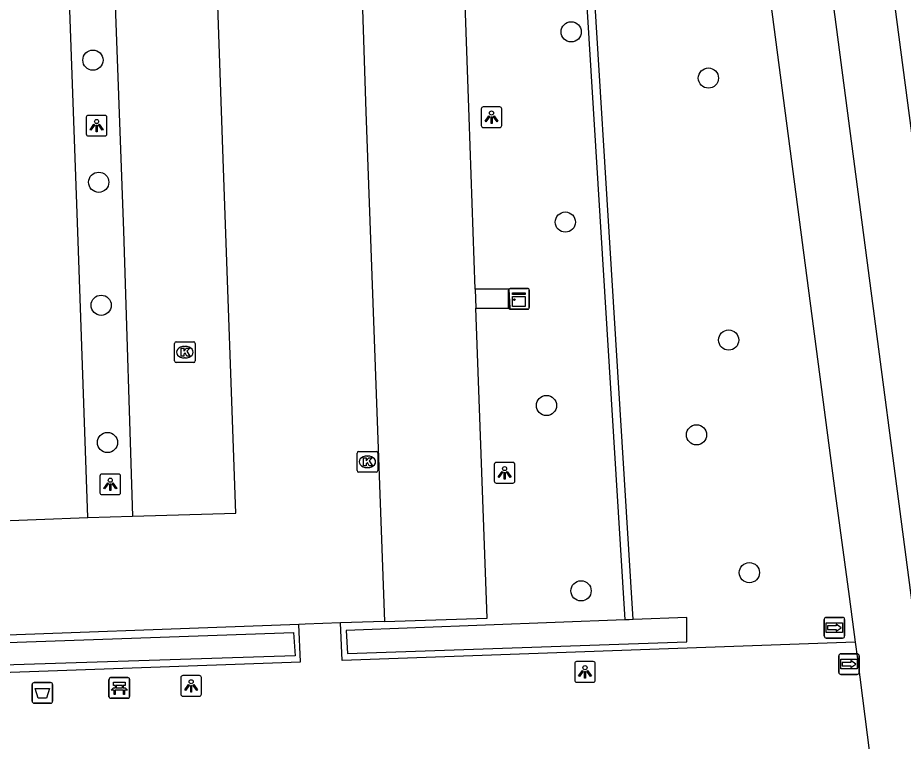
# Model space of a CAD drawing. Extents: x 160557 to 161245, y 385330 to 386505.
# Drawn here: x 161049.69 to 161092.55, y 386238.03 to 386273.07 of the extents above; entities that cross this region are included whole.
import ezdxf

# ---------------------------------------------------------------- set-up
doc = ezdxf.new("R2010")
doc.units = 0
for name, color, linetype in [('IMGEO_Afvalbak', 7, 'Continuous'), ('IMGEO_Bank', 7, 'Continuous'), ('IMGEO_Boom', 7, 'Continuous'), ('IMGEO_Fietspad_gesloten', 7, 'Continuous'), ('IMGEO_Haag', 7, 'Continuous'), ('IMGEO_Kast', 7, 'Continuous'), ('IMGEO_Kolk', 7, 'Continuous'), ('IMGEO_Lichtpunt', 7, 'Continuous'), ('IMGEO_Parkeervlak_open', 7, 'Continuous'), ('IMGEO_Rijbaan_lokaal_open', 7, 'Continuous'), ('IMGEO_Voetpad_open', 7, 'Continuous'), ('IMGEO_Wegwijzer', 7, 'Continuous')]:
    doc.layers.add(name, color=color, linetype=linetype)

msp = doc.modelspace()

# ---------------------------------------------------------------- linework, layer by layer
at = {"layer": 'IMGEO_Afvalbak'}
for p, q in [((161050.392, 386239.978), (161050.392, 386240.778)), ((161050.392, 386240.778), (161050.392, 386239.978)), ((161050.492, 386240.878), (161051.282, 386240.878)), ((161051.282, 386240.878), (161050.492, 386240.878)), ((161051.382, 386240.778), (161051.382, 386239.978)), ((161051.382, 386239.978), (161051.382, 386240.778)), ((161051.282, 386239.878), (161050.492, 386239.878)), ((161050.492, 386239.878), (161051.282, 386239.878))]:
    msp.add_line(p, q, dxfattribs=at)
msp.add_lwpolyline([(161050.535, 386240.592), (161051.239, 386240.592), (161051.09, 386240.122), (161050.684, 386240.122), (161050.535, 386240.592)], dxfattribs=at)
for centre, start, end in [((161050.492, 386240.778), 90, 180), ((161050.492, 386240.778), 90, 180), ((161051.282, 386240.778), 0, 90), ((161051.282, 386240.778), 360, 90), ((161050.492, 386239.978), 180, 270), ((161050.492, 386239.978), 180, 270), ((161051.282, 386239.978), 270, 0), ((161051.282, 386239.978), 270, 0)]:
    msp.add_arc(centre, 0.1, start, end, dxfattribs=at)
at = {"layer": 'IMGEO_Bank'}
for p, q in [((161054.111, 386240.191), (161054.111, 386241.032)), ((161054.111, 386241.032), (161054.111, 386240.191)), ((161054.186, 386241.116), (161055.027, 386241.116)), ((161055.027, 386241.116), (161054.186, 386241.116)), ((161055.111, 386241.041), (161055.111, 386240.2)), ((161055.111, 386240.2), (161055.111, 386241.041)), ((161054.808, 386240.514), (161054.415, 386240.514)), ((161054.42, 386240.622), (161054.42, 386240.728)), ((161054.464, 386240.728), (161054.464, 386240.622)), ((161054.752, 386240.734), (161054.47, 386240.734)), ((161054.47, 386240.616), (161054.752, 386240.616)), ((161054.758, 386240.622), (161054.758, 386240.728)), ((161054.802, 386240.728), (161054.802, 386240.622)), ((161055.036, 386240.116), (161054.195, 386240.116)), ((161054.195, 386240.116), (161055.036, 386240.116))]:
    msp.add_line(p, q, dxfattribs=at)
for points in [[(161054.358, 386240.514), (161054.216, 386240.514), (161054.328, 386240.616), (161054.414, 386240.616)], [(161054.414, 386240.734), (161054.328, 386240.734), (161054.328, 386240.895), (161054.891, 386240.895), (161054.891, 386240.734), (161054.808, 386240.734)], [(161054.808, 386240.616), (161054.891, 386240.616), (161055.003, 386240.514), (161054.864, 386240.514)], [(161054.408, 386240.507), (161054.408, 386240.3), (161054.365, 386240.3), (161054.365, 386240.507)], [(161054.858, 386240.507), (161054.858, 386240.3), (161054.814, 386240.3), (161054.814, 386240.507)]]:
    msp.add_lwpolyline(points, dxfattribs=at)
for centre, radius, start, end in [((161054.189, 386241.038), 0.0779, 92.4484, 184.2845), ((161054.189, 386241.038), 0.0779, 92.4484, 184.2845), ((161055.033, 386241.038), 0.0779, 2.4484, 94.2845), ((161055.033, 386241.038), 0.0779, 2.4484, 94.2845), ((161054.358, 386240.507), 0.00671, 2.8957, 87.1043), ((161054.415, 386240.507), 0.00671, 92.8957, 177.1043), ((161054.413, 386240.727), 0.00671, 2.8957, 87.1043), ((161054.413, 386240.623), 0.00671, 272.8957, 357.1043), ((161054.47, 386240.727), 0.00671, 92.8957, 177.1043), ((161054.47, 386240.623), 0.00671, 182.8957, 267.1043), ((161054.752, 386240.727), 0.00671, 2.8957, 87.1043), ((161054.752, 386240.623), 0.00671, 272.8957, 357.1043), ((161054.809, 386240.727), 0.00671, 92.8957, 177.1043), ((161054.809, 386240.623), 0.00671, 182.8957, 267.1043), ((161054.807, 386240.507), 0.00671, 2.8957, 87.1043), ((161054.864, 386240.507), 0.00671, 92.8957, 177.1043), ((161054.189, 386240.194), 0.0779, 182.4484, 274.2845), ((161054.189, 386240.194), 0.0779, 182.4484, 274.2845), ((161055.033, 386240.194), 0.0779, 272.4484, 4.2845), ((161055.033, 386240.194), 0.0779, 272.4484, 4.2845)]:
    msp.add_arc(centre, radius, start, end, dxfattribs=at)
at = {"layer": 'IMGEO_Boom'}
for centre in [(161076.481, 386272.383), (161053.334, 386271.015), (161083.121, 386270.146), (161053.613, 386265.1), (161076.198, 386263.173), (161053.733, 386259.145), (161084.103, 386257.462), (161075.283, 386254.291), (161054.037, 386252.5), (161082.547, 386252.872), (161085.104, 386246.199), (161076.957, 386245.317)]:
    msp.add_circle(centre, 0.489, dxfattribs=at)
at = {"layer": 'IMGEO_Fietspad_gesloten'}
for points in [[(161100.833, 386185.089), (161100.316, 386188.979), (161089.26, 386273.118), (161086.241, 386295.246), (161086.079, 386296.166), (161084.286, 386305.882), (161083.729, 386308.669), (161083.216, 386310.933), (161081.816, 386315.743), (161080.881, 386318.658), (161079.887, 386321.461), (161078.711, 386324.52), (161077.526, 386327.456), (161070.293, 386345.132)], [(161104.297, 386182.605), (161103.567, 386187.092), (161088.889, 386298.451), (161087.19, 386307.026), (161085.848, 386312.903)]]:
    msp.add_lwpolyline(points, dxfattribs=at)
at = {"layer": 'IMGEO_Haag'}
for points in [[(161076.124, 386291.618), (161079.079, 386243.909)], [(161079.479, 386243.925), (161076.522, 386291.65)], [(161079.079, 386243.909), (161065.584, 386243.401), (161065.65, 386242.292), (161082.082, 386242.845), (161082.072, 386244.022), (161079.479, 386243.925)], [(161079.479, 386243.925), (161079.279, 386243.917), (161079.079, 386243.909)], [(161063.118, 386242.173), (161045.963, 386241.62), (161045.952, 386242.706), (161063.046, 386243.309), (161063.118, 386242.173)]]:
    msp.add_lwpolyline(points, dxfattribs=at)
at = {"layer": 'IMGEO_Kast'}
for p, q in [((161073.453, 386259.031), (161073.453, 386259.872)), ((161073.453, 386259.872), (161073.453, 386259.031)), ((161073.528, 386259.956), (161074.369, 386259.956)), ((161074.369, 386259.956), (161073.528, 386259.956)), ((161074.453, 386259.881), (161074.453, 386259.04)), ((161074.453, 386259.04), (161074.453, 386259.881)), ((161074.378, 386258.956), (161073.537, 386258.956)), ((161073.537, 386258.956), (161074.378, 386258.956))]:
    msp.add_line(p, q, dxfattribs=at)
for points in [[(161073.648, 386259.746), (161074.248, 386259.746), (161074.248, 386259.661), (161073.648, 386259.661), (161073.648, 386259.746)], [(161073.648, 386259.571), (161074.248, 386259.571), (161074.248, 386259.082), (161073.648, 386259.082), (161073.648, 386259.571)]]:
    msp.add_lwpolyline(points, dxfattribs=at)
msp.add_circle((161073.732, 386259.42), 0.0377, dxfattribs=at)
for centre, start, end in [((161073.531, 386259.878), 92.4484, 184.2845), ((161073.531, 386259.878), 92.4484, 184.2845), ((161074.375, 386259.878), 2.4484, 94.2845), ((161074.375, 386259.878), 2.4484, 94.2845), ((161073.531, 386259.034), 182.4484, 274.2845), ((161073.531, 386259.034), 182.4484, 274.2845), ((161074.375, 386259.034), 272.4484, 4.2845), ((161074.375, 386259.034), 272.4484, 4.2845)]:
    msp.add_arc(centre, 0.0779, start, end, dxfattribs=at)
at = {"layer": 'IMGEO_Kolk'}
for p, q in [((161057.283, 386256.448), (161057.283, 386257.3)), ((161057.358, 386257.374), (161058.21, 386257.374)), ((161058.284, 386257.3), (161058.284, 386256.448)), ((161057.771, 386257.154), (161057.796, 386257.154)), ((161058.21, 386256.374), (161057.358, 386256.374)), ((161057.794, 386256.594), (161057.769, 386256.594)), ((161066.115, 386251.14), (161066.115, 386251.992)), ((161066.19, 386252.066), (161067.042, 386252.066)), ((161066.603, 386251.846), (161066.628, 386251.846)), ((161067.116, 386251.992), (161067.116, 386251.14)), ((161066.626, 386251.286), (161066.601, 386251.286)), ((161067.042, 386251.066), (161066.19, 386251.066))]:
    msp.add_line(p, q, dxfattribs=at)
for points in [[(161057.283, 386256.448), (161057.283, 386257.3)], [(161057.358, 386257.374), (161058.21, 386257.374)], [(161058.284, 386257.3), (161058.284, 386256.448)], [(161057.604, 386257.074), (161057.727, 386257.074), (161057.727, 386256.923), (161057.857, 386257.074), (161058.021, 386257.074), (161057.875, 386256.923), (161058.028, 386256.674), (161057.876, 386256.674), (161057.791, 386256.838), (161057.727, 386256.771), (161057.727, 386256.674), (161057.604, 386256.674), (161057.604, 386257.074)], [(161058.21, 386256.374), (161057.358, 386256.374)], [(161066.115, 386251.14), (161066.115, 386251.992)], [(161066.19, 386252.066), (161067.042, 386252.066)], [(161066.436, 386251.766), (161066.559, 386251.766), (161066.559, 386251.615), (161066.689, 386251.766), (161066.853, 386251.766), (161066.707, 386251.615), (161066.86, 386251.366), (161066.708, 386251.366), (161066.623, 386251.53), (161066.559, 386251.463), (161066.559, 386251.366), (161066.436, 386251.366), (161066.436, 386251.766)], [(161067.116, 386251.992), (161067.116, 386251.14)], [(161067.042, 386251.066), (161066.19, 386251.066)]]:
    msp.add_lwpolyline(points, dxfattribs=at)
for centre, start, end in [((161057.36, 386257.298), 91.552, 178.448), ((161057.36, 386257.298), 91.552, 178.448), ((161058.208, 386257.298), 1.552, 88.448), ((161058.208, 386257.298), 1.552, 88.448), ((161057.36, 386256.45), 181.552, 268.448), ((161057.36, 386256.45), 181.552, 268.448), ((161058.208, 386256.45), 271.552, 358.448), ((161058.208, 386256.45), 271.552, 358.448), ((161066.192, 386251.99), 91.552, 178.448), ((161066.192, 386251.99), 91.552, 178.448), ((161067.04, 386251.99), 1.552, 88.448), ((161067.04, 386251.99), 1.552, 88.448), ((161066.192, 386251.142), 181.552, 268.448), ((161066.192, 386251.142), 181.552, 268.448), ((161067.04, 386251.142), 271.552, 358.448), ((161067.04, 386251.142), 271.552, 358.448)]:
    msp.add_arc(centre, 0.0765, start, end, dxfattribs=at)
for centre, major_axis, ratio, start_param, end_param in [((161057.77, 386256.874), (-0.387, 0.002), 0.722429, 4.712389, 7.853982), ((161057.795, 386256.874), (-0.39, 0.002), 0.717154, 1.570796, 4.712389), ((161066.602, 386251.566), (-0.387, 0.002), 0.722429, 4.712389, 7.853982), ((161066.627, 386251.566), (-0.39, 0.002), 0.717154, 1.570796, 4.712389)]:
    msp.add_ellipse(centre, major_axis=major_axis, ratio=ratio, start_param=start_param, end_param=end_param, dxfattribs=at)
at = {"layer": 'IMGEO_Lichtpunt'}
for p, q in [((161072.125, 386268.654), (161072.125, 386267.847)), ((161072.125, 386268.654), (161072.125, 386267.847)), ((161073.027, 386268.749), (161072.219, 386268.749)), ((161073.027, 386268.749), (161072.219, 386268.749)), ((161073.121, 386267.847), (161073.121, 386268.654)), ((161073.121, 386267.847), (161073.121, 386268.654)), ((161053.011, 386268.245), (161053.011, 386267.438)), ((161053.011, 386268.245), (161053.011, 386267.438)), ((161053.913, 386268.34), (161053.105, 386268.34)), ((161053.913, 386268.34), (161053.105, 386268.34)), ((161054.007, 386267.438), (161054.007, 386268.245)), ((161054.007, 386267.438), (161054.007, 386268.245)), ((161072.219, 386267.753), (161073.027, 386267.753)), ((161072.219, 386267.753), (161073.027, 386267.753)), ((161053.105, 386267.344), (161053.913, 386267.344)), ((161053.105, 386267.344), (161053.913, 386267.344)), ((161072.758, 386251.439), (161072.758, 386250.632)), ((161072.758, 386251.439), (161072.758, 386250.632)), ((161073.66, 386251.534), (161072.852, 386251.534)), ((161073.66, 386251.534), (161072.852, 386251.534)), ((161073.754, 386250.632), (161073.754, 386251.439)), ((161073.754, 386250.632), (161073.754, 386251.439)), ((161053.674, 386250.877), (161053.674, 386250.07)), ((161053.674, 386250.877), (161053.674, 386250.07)), ((161054.576, 386250.972), (161053.768, 386250.972)), ((161054.576, 386250.972), (161053.768, 386250.972)), ((161054.67, 386250.07), (161054.67, 386250.877)), ((161054.67, 386250.07), (161054.67, 386250.877)), ((161072.852, 386250.538), (161073.66, 386250.538)), ((161072.852, 386250.538), (161073.66, 386250.538)), ((161053.768, 386249.976), (161054.576, 386249.976)), ((161053.768, 386249.976), (161054.576, 386249.976)), ((161076.65, 386241.798), (161076.65, 386240.991)), ((161076.65, 386241.798), (161076.65, 386240.991)), ((161077.552, 386241.893), (161076.744, 386241.893)), ((161077.552, 386241.893), (161076.744, 386241.893)), ((161077.646, 386240.991), (161077.646, 386241.798)), ((161077.646, 386240.991), (161077.646, 386241.798)), ((161057.588, 386241.119), (161057.588, 386240.312)), ((161057.588, 386241.119), (161057.588, 386240.312)), ((161058.49, 386241.214), (161057.682, 386241.214)), ((161058.49, 386241.214), (161057.682, 386241.214)), ((161058.584, 386240.312), (161058.584, 386241.119)), ((161058.584, 386240.312), (161058.584, 386241.119)), ((161076.744, 386240.897), (161077.552, 386240.897)), ((161076.744, 386240.897), (161077.552, 386240.897)), ((161057.682, 386240.218), (161058.49, 386240.218)), ((161057.682, 386240.218), (161058.49, 386240.218))]:
    msp.add_line(p, q, dxfattribs=at)
for points in [[(161072.499, 386268.318), (161072.538, 386268.29), (161072.35, 386268.028), (161072.312, 386268.055), (161072.499, 386268.318)], [(161072.601, 386268.27), (161072.648, 386268.27), (161072.648, 386267.948), (161072.601, 386267.948), (161072.601, 386268.27)], [(161072.711, 386268.29), (161072.749, 386268.317), (161072.936, 386268.055), (161072.897, 386268.027), (161072.711, 386268.29)], [(161053.385, 386267.909), (161053.424, 386267.881), (161053.236, 386267.619), (161053.198, 386267.646), (161053.385, 386267.909)], [(161053.487, 386267.861), (161053.534, 386267.861), (161053.534, 386267.539), (161053.487, 386267.539), (161053.487, 386267.861)], [(161053.597, 386267.881), (161053.635, 386267.908), (161053.822, 386267.646), (161053.783, 386267.618), (161053.597, 386267.881)], [(161073.132, 386251.103), (161073.171, 386251.075), (161072.983, 386250.813), (161072.945, 386250.84), (161073.132, 386251.103)], [(161073.234, 386251.055), (161073.281, 386251.055), (161073.281, 386250.733), (161073.234, 386250.733), (161073.234, 386251.055)], [(161073.344, 386251.075), (161073.382, 386251.102), (161073.569, 386250.84), (161073.53, 386250.812), (161073.344, 386251.075)], [(161054.048, 386250.541), (161054.087, 386250.513), (161053.899, 386250.251), (161053.861, 386250.278), (161054.048, 386250.541)], [(161054.15, 386250.493), (161054.197, 386250.493), (161054.197, 386250.171), (161054.15, 386250.171), (161054.15, 386250.493)], [(161054.26, 386250.513), (161054.298, 386250.54), (161054.485, 386250.278), (161054.446, 386250.25), (161054.26, 386250.513)], [(161077.024, 386241.462), (161077.063, 386241.434), (161076.875, 386241.172), (161076.837, 386241.199), (161077.024, 386241.462)], [(161077.126, 386241.414), (161077.173, 386241.414), (161077.173, 386241.092), (161077.126, 386241.092), (161077.126, 386241.414)], [(161077.236, 386241.434), (161077.274, 386241.461), (161077.461, 386241.199), (161077.422, 386241.171), (161077.236, 386241.434)], [(161057.962, 386240.783), (161058.001, 386240.755), (161057.813, 386240.493), (161057.775, 386240.52), (161057.962, 386240.783)], [(161058.064, 386240.735), (161058.111, 386240.735), (161058.111, 386240.413), (161058.064, 386240.413), (161058.064, 386240.735)], [(161058.174, 386240.755), (161058.212, 386240.782), (161058.399, 386240.52), (161058.36, 386240.492), (161058.174, 386240.755)]]:
    msp.add_lwpolyline(points, dxfattribs=at)
for centre in [(161072.624, 386268.452), (161053.51, 386268.043), (161073.257, 386251.237), (161054.173, 386250.675), (161077.149, 386241.596), (161058.087, 386240.917)]:
    msp.add_circle(centre, 0.0994, dxfattribs=at)
for centre, start, end in [((161072.219, 386268.654), 90, 180), ((161072.219, 386268.654), 90, 180), ((161073.027, 386268.654), 0, 90), ((161073.027, 386268.654), 0, 90), ((161053.105, 386268.245), 90, 180), ((161053.105, 386268.245), 90, 180), ((161053.913, 386268.245), 0, 90), ((161053.913, 386268.245), 0, 90), ((161072.219, 386267.847), 180, 270), ((161072.219, 386267.847), 180, 270), ((161073.027, 386267.847), 270, 0), ((161073.027, 386267.847), 270, 360), ((161053.105, 386267.438), 180, 270), ((161053.105, 386267.438), 180, 270), ((161053.913, 386267.438), 270, 0), ((161053.913, 386267.438), 270, 360), ((161072.852, 386251.439), 90, 180), ((161072.852, 386251.439), 90, 180), ((161073.66, 386251.439), 0, 90), ((161073.66, 386251.439), 0, 90), ((161053.768, 386250.877), 90, 180), ((161053.768, 386250.877), 90, 180), ((161054.576, 386250.877), 0, 90), ((161054.576, 386250.877), 0, 90), ((161072.852, 386250.632), 180, 270), ((161072.852, 386250.632), 180, 270), ((161073.66, 386250.632), 270, 0), ((161073.66, 386250.632), 270, 360), ((161053.768, 386250.07), 180, 270), ((161053.768, 386250.07), 180, 270), ((161054.576, 386250.07), 270, 0), ((161054.576, 386250.07), 270, 360), ((161076.744, 386241.798), 90, 180), ((161076.744, 386241.798), 90, 180), ((161077.552, 386241.798), 0, 90), ((161077.552, 386241.798), 0, 90), ((161057.682, 386241.119), 90, 180), ((161057.682, 386241.119), 90, 180), ((161058.49, 386241.119), 0, 90), ((161058.49, 386241.119), 0, 90), ((161076.744, 386240.991), 180, 270), ((161076.744, 386240.991), 180, 270), ((161077.552, 386240.991), 270, 0), ((161077.552, 386240.991), 270, 360), ((161057.682, 386240.312), 180, 270), ((161057.682, 386240.312), 180, 270), ((161058.49, 386240.312), 270, 0), ((161058.49, 386240.312), 270, 360)]:
    msp.add_arc(centre, 0.0946, start, end, dxfattribs=at)
at = {"layer": 'IMGEO_Parkeervlak_open'}
for points in [[(161053.079, 386248.863), (161052.609, 386262.7), (161050.13, 386331.159), (161049.947, 386334.82)], [(161052.159, 386334.881), (161052.356, 386331.398), (161054.009, 386284.628), (161054.806, 386262.753), (161055.245, 386248.93)], [(161071.837, 386259.923), (161071.538, 386268.247), (161070.939, 386285.189), (161069.391, 386316.113), (161068.946, 386326.086), (161064.496, 386325.979)], [(161067.444, 386243.833), (161072.408, 386243.993), (161071.87, 386258.998)]]:
    msp.add_lwpolyline(points, dxfattribs=at)
at = {"layer": 'IMGEO_Rijbaan_lokaal_open'}
for points in [[(161049.947, 386334.82), (161045.007, 386334.629), (161045.101, 386332.213), (161045.403, 386322.919), (161046.133, 386303.84), (161046.919, 386282.927), (161047.461, 386265.264), (161048.072, 386248.672), (161053.079, 386248.863)], [(161055.245, 386248.93), (161060.253, 386249.086), (161059.65, 386265.774), (161058.994, 386284.801), (161058.39, 386302.504), (161057.615, 386322.719), (161057.296, 386330.754), (161057.104, 386335.007), (161052.159, 386334.881)], [(161064.496, 386325.979), (161064.548, 386324.012), (161064.57, 386323.216), (161064.772, 386318.721), (161065.35, 386302.853), (161066.007, 386284.945), (161066.544, 386268.509), (161067.444, 386243.833)], [(161053.079, 386248.863), (161055.245, 386248.93)], [(161063.306, 386243.69), (161045.657, 386243.043)], [(161045.657, 386243.043), (161045.719, 386241.253), (161063.378, 386241.885), (161063.306, 386243.69)], [(161065.315, 386243.764), (161063.607, 386243.701), (161063.306, 386243.69)], [(161067.444, 386243.833), (161065.315, 386243.764)], [(161090.225, 386242.834), (161065.4, 386241.944), (161065.315, 386243.764)], [(161090.225, 386242.834), (161090.33, 386242.022), (161091.167, 386235.549)]]:
    msp.add_lwpolyline(points, dxfattribs=at)
at = {"layer": 'IMGEO_Voetpad_open'}
for points in [[(161081.753, 386305.805), (161083.386, 386294.096), (161084.554, 386285.892), (161089.261, 386250.038), (161089.929, 386245.048), (161090.225, 386242.834)], [(161071.837, 386259.923), (161071.87, 386258.998)], [(161071.87, 386258.998), (161073.528, 386259.008), (161073.483, 386259.918), (161071.837, 386259.923)]]:
    msp.add_lwpolyline(points, dxfattribs=at)
at = {"layer": 'IMGEO_Wegwijzer'}
for p, q in [((161088.825, 386244.033), (161089.615, 386244.033)), ((161089.615, 386244.033), (161088.825, 386244.033)), ((161088.725, 386243.133), (161088.725, 386243.933)), ((161088.725, 386243.933), (161088.725, 386243.133)), ((161089.715, 386243.933), (161089.715, 386243.133)), ((161089.715, 386243.133), (161089.715, 386243.933)), ((161089.615, 386243.033), (161088.825, 386243.033)), ((161088.825, 386243.033), (161089.615, 386243.033)), ((161089.531, 386242.272), (161090.321, 386242.272)), ((161090.321, 386242.272), (161089.531, 386242.272)), ((161089.431, 386241.372), (161089.431, 386242.172)), ((161089.431, 386242.172), (161089.431, 386241.372)), ((161090.421, 386242.172), (161090.421, 386241.372)), ((161090.421, 386241.372), (161090.421, 386242.172)), ((161090.321, 386241.272), (161089.531, 386241.272)), ((161089.531, 386241.272), (161090.321, 386241.272))]:
    msp.add_line(p, q, dxfattribs=at)
for points in [[(161088.826, 386243.765), (161089.614, 386243.765), (161089.614, 386243.301), (161088.826, 386243.301), (161088.826, 386243.765)], [(161088.891, 386243.617), (161088.891, 386243.533), (161088.891, 386243.449), (161089.302, 386243.449), (161089.302, 386243.366), (161089.549, 386243.533), (161089.302, 386243.7), (161089.302, 386243.617), (161088.891, 386243.617)], [(161089.532, 386242.004), (161090.32, 386242.004), (161090.32, 386241.54), (161089.532, 386241.54), (161089.532, 386242.004)], [(161089.597, 386241.856), (161089.597, 386241.772), (161089.597, 386241.688), (161090.008, 386241.688), (161090.008, 386241.605), (161090.255, 386241.772), (161090.008, 386241.939), (161090.008, 386241.856), (161089.597, 386241.856)]]:
    msp.add_lwpolyline(points, dxfattribs=at)
for centre, start, end in [((161088.825, 386243.933), 90, 180), ((161088.825, 386243.933), 90, 180), ((161089.615, 386243.933), 0, 90), ((161089.615, 386243.933), 360, 90), ((161088.825, 386243.133), 180, 270), ((161088.825, 386243.133), 180, 270), ((161089.615, 386243.133), 270, 0), ((161089.615, 386243.133), 270, 0), ((161089.531, 386242.172), 90, 180), ((161089.531, 386242.172), 90, 180), ((161090.321, 386242.172), 0, 90), ((161090.321, 386242.172), 360, 90), ((161089.531, 386241.372), 180, 270), ((161089.531, 386241.372), 180, 270), ((161090.321, 386241.372), 270, 0), ((161090.321, 386241.372), 270, 0)]:
    msp.add_arc(centre, 0.1, start, end, dxfattribs=at)

doc.saveas('drawing.dxf')
